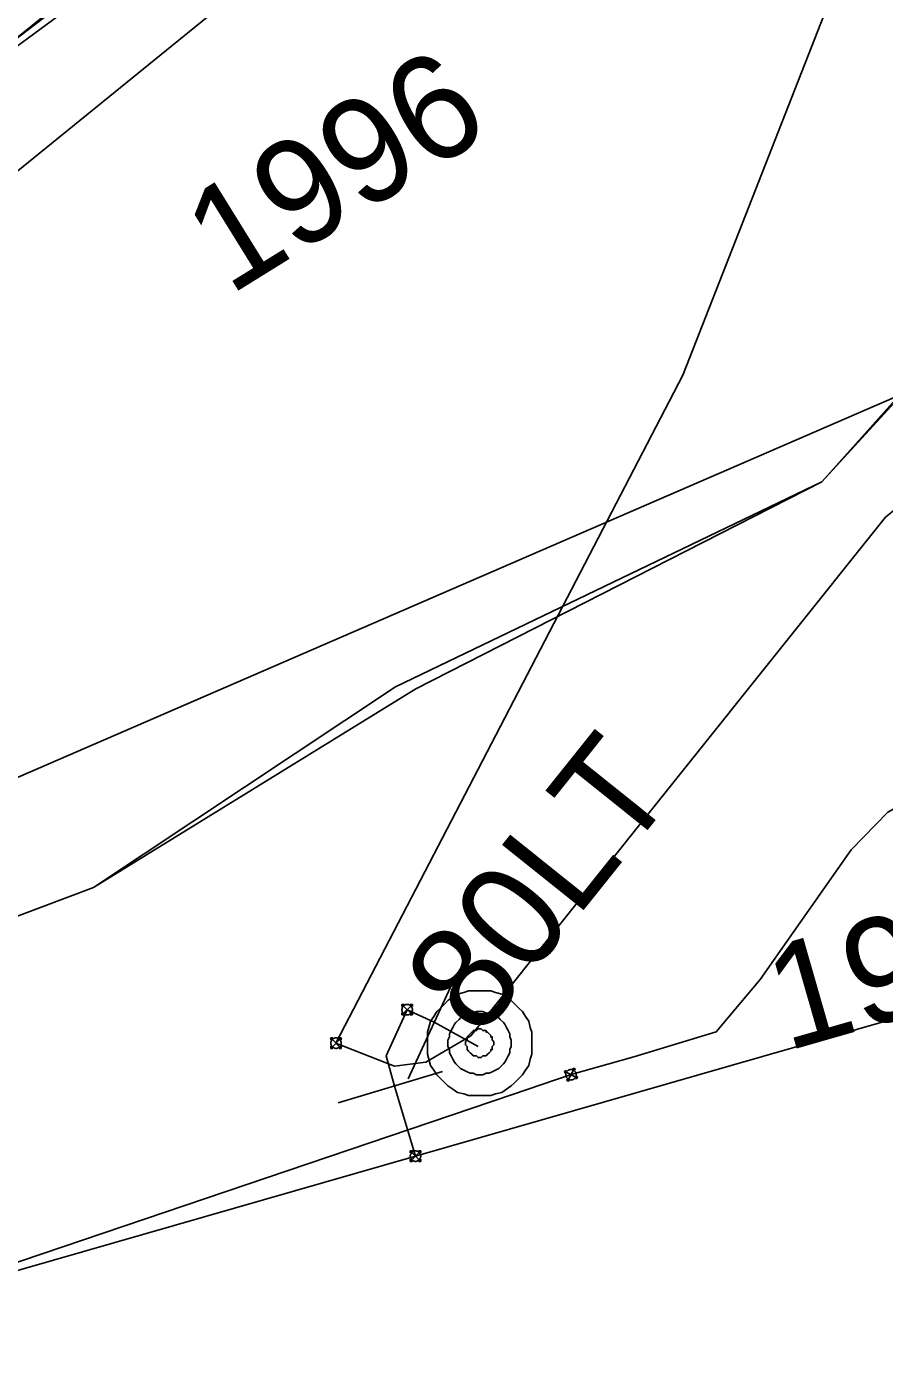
# Model space of a CAD drawing. Extents: x -746464 to -745690, y -1051581 to -1049993.
# Drawn here: x -746281.37 to -746273.16, y -1050992.62 to -1050979.76 of the extents above; entities that cross this region are included whole.
import ezdxf

# ---------------------------------------------------------------- set-up
doc = ezdxf.new("R2010")
doc.units = 0
for name, color, linetype in [('04_CETIN_NN', 7, 'Continuous'), ('04_CETIN_sdelovaci_podzem', 7, 'Continuous'), ('37_TVNET_sdelovaci_aktualizace_2019', 7, 'Continuous'), ('48_Prazs_plynarenska_STL', 7, 'Continuous'), ('51_PVaK_kanal_jednotna_overena poloha_rad', 7, 'Continuous'), ('51_PVaK_vodovod_chranicky_objekty', 7, 'Continuous'), ('51_PVaK_vodovod_overena poloha_rad', 7, 'Continuous'), ('51_PVaK_vodovod_popisy', 7, 'Continuous'), ('51_PVaK_vodovod_zruseno_overena poloha', 7, 'Continuous'), ('55_PREdi_NN', 7, 'Continuous')]:
    doc.layers.add(name, color=color, linetype=linetype)

msp = doc.modelspace()

# ---------------------------------------------------------------- linework, layer by layer
at = {"layer": '04_CETIN_NN'}
msp.add_lwpolyline([(-746299.14, -1050997.03), (-746283.36, -1050988.98), (-746280.73, -1050987.99), (-746277.84, -1050986.07), (-746273.76, -1050984.11), (-746271.76, -1050981.93), (-746269.48, -1050980.48), (-746266.82, -1050981.5), (-746265.41, -1050980.69)], dxfattribs=at)
at = {"layer": '04_CETIN_sdelovaci_podzem'}
msp.add_lwpolyline([(-746299.14, -1050997.03), (-746283.36, -1050988.98), (-746280.73, -1050987.99), (-746277.84, -1050986.07), (-746273.76, -1050984.11), (-746271.76, -1050981.93), (-746269.48, -1050980.48), (-746266.82, -1050981.5), (-746265.41, -1050980.69)], dxfattribs=at)
at = {"layer": '37_TVNET_sdelovaci_aktualizace_2019'}
msp.add_lwpolyline([(-746231.96, -1050982.44), (-746239.81, -1050979.87), (-746264.47, -1050978.06), (-746265.08, -1050979.52), (-746265.41, -1050980.69), (-746266.82, -1050981.5), (-746269.48, -1050980.48), (-746271.835, -1050981.962), (-746273.76, -1050984.11), (-746277.647, -1050986.089), (-746280.73, -1050987.99), (-746283.36, -1050988.98), (-746306.96, -1051001.347), (-746308.71, -1051003.16), (-746309.52, -1051005.24), (-746310.938, -1051003.198), (-746312.241, -1050998.58)], dxfattribs=at)
at = {"layer": '48_Prazs_plynarenska_STL'}
msp.add_lwpolyline([(-746343.01, -1051029.87), (-746342.98, -1051029.42), (-746332.94, -1051020.43), (-746328.67, -1051016.61), (-746327.91, -1051017.6), (-746325.69, -1051015.95), (-746319.84, -1051009.87), (-746318.39, -1051008.02), (-746319.01, -1051007.63), (-746317.08, -1051005.01), (-746313.738, -1051002.152), (-746308.46, -1050997.64), (-746302.4, -1050994.1), (-746287, -1050984.1), (-746276.62, -1050976.16), (-746273.63, -1050976.714)], dxfattribs=at)
at = {"layer": '51_PVaK_kanal_jednotna_overena poloha_rad'}
msp.add_lwpolyline([(-746307.39, -1050998.17), (-746288.638, -1050990.048), (-746266.34, -1050980.39)], dxfattribs=at)
at = {"layer": '51_PVaK_vodovod_chranicky_objekty'}
for p, q in [((-746277.72, -1050989.82), (-746277.258, -1050988.82)), ((-746277.779, -1050989.209), (-746277.679, -1050989.109)), ((-746277.779, -1050989.109), (-746277.679, -1050989.209)), ((-746277.779, -1050989.109), (-746277.779, -1050989.129)), ((-746277.779, -1050989.109), (-746277.759, -1050989.109)), ((-746277.679, -1050989.109), (-746277.699, -1050989.109)), ((-746277.679, -1050989.109), (-746277.679, -1050989.129)), ((-746277.779, -1050989.209), (-746277.779, -1050989.189)), ((-746277.779, -1050989.209), (-746277.759, -1050989.209)), ((-746277.679, -1050989.209), (-746277.699, -1050989.209)), ((-746277.679, -1050989.209), (-746277.679, -1050989.189)), ((-746278.459, -1050989.529), (-746278.359, -1050989.429)), ((-746278.459, -1050989.429), (-746278.359, -1050989.529)), ((-746278.459, -1050989.429), (-746278.459, -1050989.449)), ((-746278.459, -1050989.429), (-746278.439, -1050989.429)), ((-746278.359, -1050989.429), (-746278.379, -1050989.429)), ((-746278.359, -1050989.429), (-746278.359, -1050989.449)), ((-746278.459, -1050989.529), (-746278.459, -1050989.509)), ((-746278.459, -1050989.529), (-746278.439, -1050989.529)), ((-746278.359, -1050989.529), (-746278.379, -1050989.529)), ((-746278.359, -1050989.529), (-746278.359, -1050989.509)), ((-746278.39, -1050990.05), (-746277.39, -1050989.752)), ((-746276.223, -1050989.747), (-746276.203, -1050989.741)), ((-746276.099, -1050989.815), (-746276.223, -1050989.747)), ((-746276.223, -1050989.747), (-746276.217, -1050989.766)), ((-746276.126, -1050989.719), (-746276.195, -1050989.843)), ((-746276.126, -1050989.719), (-746276.146, -1050989.725)), ((-746276.126, -1050989.719), (-746276.121, -1050989.739)), ((-746276.195, -1050989.843), (-746276.2, -1050989.824)), ((-746276.195, -1050989.843), (-746276.176, -1050989.838)), ((-746276.099, -1050989.815), (-746276.118, -1050989.821)), ((-746276.099, -1050989.815), (-746276.104, -1050989.796)), ((-746277.699, -1050990.61), (-746277.599, -1050990.51)), ((-746277.699, -1050990.51), (-746277.599, -1050990.61)), ((-746277.699, -1050990.51), (-746277.699, -1050990.53)), ((-746277.699, -1050990.51), (-746277.679, -1050990.51)), ((-746277.599, -1050990.51), (-746277.619, -1050990.51)), ((-746277.599, -1050990.51), (-746277.599, -1050990.53)), ((-746277.699, -1050990.61), (-746277.699, -1050990.59)), ((-746277.699, -1050990.61), (-746277.679, -1050990.61)), ((-746277.599, -1050990.61), (-746277.619, -1050990.61)), ((-746277.599, -1050990.61), (-746277.599, -1050990.59))]:
    msp.add_line(p, q, dxfattribs=at)
for points in [[(-746276.535, -1050989.48), (-746276.535, -1050989.435), (-746276.535, -1050989.374), (-746276.55, -1050989.329), (-746276.565, -1050989.268), (-746276.596, -1050989.223), (-746276.626, -1050989.177), (-746276.656, -1050989.147), (-746276.702, -1050989.102), (-746276.732, -1050989.071), (-746276.777, -1050989.041), (-746276.823, -1050989.011), (-746276.884, -1050988.996), (-746276.929, -1050988.98), (-746276.99, -1050988.98), (-746277.035, -1050988.98), (-746277.096, -1050988.98), (-746277.141, -1050988.98), (-746277.187, -1050988.996), (-746277.247, -1050989.011), (-746277.293, -1050989.041), (-746277.338, -1050989.071), (-746277.368, -1050989.102), (-746277.414, -1050989.147), (-746277.444, -1050989.177), (-746277.474, -1050989.223), (-746277.505, -1050989.268), (-746277.52, -1050989.329), (-746277.535, -1050989.374), (-746277.535, -1050989.435), (-746277.535, -1050989.48), (-746277.535, -1050989.541), (-746277.535, -1050989.586), (-746277.52, -1050989.632), (-746277.505, -1050989.693), (-746277.474, -1050989.738), (-746277.444, -1050989.783), (-746277.414, -1050989.814), (-746277.368, -1050989.859), (-746277.338, -1050989.889), (-746277.293, -1050989.92), (-746277.247, -1050989.95), (-746277.187, -1050989.965), (-746277.141, -1050989.98), (-746277.096, -1050989.98), (-746277.035, -1050989.98), (-746276.99, -1050989.98), (-746276.929, -1050989.98), (-746276.884, -1050989.965), (-746276.823, -1050989.95), (-746276.777, -1050989.92), (-746276.732, -1050989.889), (-746276.702, -1050989.859), (-746276.656, -1050989.814), (-746276.626, -1050989.783), (-746276.596, -1050989.738), (-746276.565, -1050989.693), (-746276.55, -1050989.632), (-746276.535, -1050989.586), (-746276.535, -1050989.541), (-746276.535, -1050989.48)], [(-746277.679, -1050989.159), (-746277.679, -1050989.154), (-746277.68, -1050989.149), (-746277.681, -1050989.144), (-746277.683, -1050989.139), (-746277.686, -1050989.134), (-746277.689, -1050989.13), (-746277.692, -1050989.126), (-746277.696, -1050989.122), (-746277.7, -1050989.119), (-746277.704, -1050989.116), (-746277.709, -1050989.113), (-746277.714, -1050989.111), (-746277.719, -1050989.11), (-746277.724, -1050989.109), (-746277.729, -1050989.109), (-746277.734, -1050989.109), (-746277.739, -1050989.11), (-746277.744, -1050989.111), (-746277.749, -1050989.113), (-746277.754, -1050989.116), (-746277.758, -1050989.119), (-746277.762, -1050989.122), (-746277.766, -1050989.126), (-746277.769, -1050989.13), (-746277.772, -1050989.134), (-746277.775, -1050989.139), (-746277.777, -1050989.144), (-746277.778, -1050989.149), (-746277.779, -1050989.154), (-746277.779, -1050989.159), (-746277.779, -1050989.164), (-746277.778, -1050989.169), (-746277.777, -1050989.174), (-746277.775, -1050989.179), (-746277.772, -1050989.184), (-746277.769, -1050989.188), (-746277.766, -1050989.192), (-746277.762, -1050989.196), (-746277.758, -1050989.199), (-746277.754, -1050989.202), (-746277.749, -1050989.205), (-746277.744, -1050989.207), (-746277.739, -1050989.208), (-746277.734, -1050989.209), (-746277.729, -1050989.209), (-746277.724, -1050989.209), (-746277.719, -1050989.208), (-746277.714, -1050989.207), (-746277.709, -1050989.205), (-746277.704, -1050989.202), (-746277.7, -1050989.199), (-746277.696, -1050989.196), (-746277.692, -1050989.192), (-746277.689, -1050989.188), (-746277.686, -1050989.184), (-746277.683, -1050989.179), (-746277.681, -1050989.174), (-746277.68, -1050989.169), (-746277.679, -1050989.164), (-746277.679, -1050989.159)], [(-746276.732, -1050989.48), (-746276.732, -1050989.45), (-746276.747, -1050989.42), (-746276.747, -1050989.389), (-746276.762, -1050989.359), (-746276.777, -1050989.329), (-746276.793, -1050989.299), (-746276.808, -1050989.283), (-746276.838, -1050989.253), (-746276.853, -1050989.238), (-746276.884, -1050989.223), (-746276.914, -1050989.208), (-746276.944, -1050989.193), (-746276.974, -1050989.193), (-746277.005, -1050989.177), (-746277.035, -1050989.177), (-746277.065, -1050989.177), (-746277.096, -1050989.193), (-746277.126, -1050989.193), (-746277.156, -1050989.208), (-746277.187, -1050989.223), (-746277.217, -1050989.238), (-746277.232, -1050989.253), (-746277.262, -1050989.283), (-746277.277, -1050989.299), (-746277.293, -1050989.329), (-746277.308, -1050989.359), (-746277.323, -1050989.389), (-746277.323, -1050989.42), (-746277.338, -1050989.45), (-746277.338, -1050989.48), (-746277.338, -1050989.511), (-746277.323, -1050989.541), (-746277.323, -1050989.571), (-746277.308, -1050989.602), (-746277.293, -1050989.632), (-746277.277, -1050989.662), (-746277.262, -1050989.677), (-746277.232, -1050989.708), (-746277.217, -1050989.723), (-746277.187, -1050989.738), (-746277.156, -1050989.753), (-746277.126, -1050989.768), (-746277.096, -1050989.768), (-746277.065, -1050989.783), (-746277.035, -1050989.783), (-746277.005, -1050989.783), (-746276.974, -1050989.768), (-746276.944, -1050989.768), (-746276.914, -1050989.753), (-746276.884, -1050989.738), (-746276.853, -1050989.723), (-746276.838, -1050989.708), (-746276.808, -1050989.677), (-746276.793, -1050989.662), (-746276.777, -1050989.632), (-746276.762, -1050989.602), (-746276.747, -1050989.571), (-746276.747, -1050989.541), (-746276.732, -1050989.511), (-746276.732, -1050989.48)], [(-746276.899, -1050989.48), (-746276.899, -1050989.465), (-746276.914, -1050989.45), (-746276.914, -1050989.435), (-746276.914, -1050989.42), (-746276.929, -1050989.42), (-746276.929, -1050989.405), (-746276.944, -1050989.389), (-746276.959, -1050989.374), (-746276.974, -1050989.374), (-746276.974, -1050989.359), (-746276.99, -1050989.359), (-746277.005, -1050989.359), (-746277.02, -1050989.344), (-746277.035, -1050989.344), (-746277.05, -1050989.344), (-746277.065, -1050989.359), (-746277.081, -1050989.359), (-746277.096, -1050989.359), (-746277.096, -1050989.374), (-746277.111, -1050989.374), (-746277.126, -1050989.389), (-746277.141, -1050989.405), (-746277.156, -1050989.42), (-746277.156, -1050989.435), (-746277.156, -1050989.45), (-746277.171, -1050989.465), (-746277.171, -1050989.48), (-746277.171, -1050989.496), (-746277.156, -1050989.511), (-746277.156, -1050989.526), (-746277.156, -1050989.541), (-746277.141, -1050989.556), (-746277.126, -1050989.571), (-746277.111, -1050989.586), (-746277.096, -1050989.602), (-746277.081, -1050989.602), (-746277.065, -1050989.602), (-746277.05, -1050989.617), (-746277.035, -1050989.617), (-746277.02, -1050989.617), (-746277.005, -1050989.602), (-746276.99, -1050989.602), (-746276.974, -1050989.602), (-746276.959, -1050989.586), (-746276.944, -1050989.571), (-746276.929, -1050989.556), (-746276.929, -1050989.541), (-746276.914, -1050989.541), (-746276.914, -1050989.526), (-746276.914, -1050989.511), (-746276.899, -1050989.496), (-746276.899, -1050989.48)], [(-746278.359, -1050989.479), (-746278.359, -1050989.474), (-746278.36, -1050989.469), (-746278.361, -1050989.464), (-746278.363, -1050989.459), (-746278.366, -1050989.454), (-746278.369, -1050989.45), (-746278.372, -1050989.446), (-746278.376, -1050989.442), (-746278.38, -1050989.439), (-746278.384, -1050989.436), (-746278.389, -1050989.433), (-746278.394, -1050989.431), (-746278.399, -1050989.43), (-746278.404, -1050989.429), (-746278.409, -1050989.429), (-746278.414, -1050989.429), (-746278.419, -1050989.43), (-746278.424, -1050989.431), (-746278.429, -1050989.433), (-746278.434, -1050989.436), (-746278.438, -1050989.439), (-746278.442, -1050989.442), (-746278.446, -1050989.446), (-746278.449, -1050989.45), (-746278.452, -1050989.454), (-746278.455, -1050989.459), (-746278.457, -1050989.464), (-746278.458, -1050989.469), (-746278.459, -1050989.474), (-746278.459, -1050989.479), (-746278.459, -1050989.484), (-746278.458, -1050989.489), (-746278.457, -1050989.494), (-746278.455, -1050989.499), (-746278.452, -1050989.504), (-746278.449, -1050989.508), (-746278.446, -1050989.512), (-746278.442, -1050989.516), (-746278.438, -1050989.519), (-746278.434, -1050989.522), (-746278.429, -1050989.525), (-746278.424, -1050989.527), (-746278.419, -1050989.528), (-746278.414, -1050989.529), (-746278.409, -1050989.529), (-746278.404, -1050989.529), (-746278.399, -1050989.528), (-746278.394, -1050989.527), (-746278.389, -1050989.525), (-746278.384, -1050989.522), (-746278.38, -1050989.519), (-746278.376, -1050989.516), (-746278.372, -1050989.512), (-746278.369, -1050989.508), (-746278.366, -1050989.504), (-746278.363, -1050989.499), (-746278.361, -1050989.494), (-746278.36, -1050989.489), (-746278.359, -1050989.484), (-746278.359, -1050989.479)], [(-746276.209, -1050989.795), (-746276.207, -1050989.8), (-746276.205, -1050989.804), (-746276.203, -1050989.809), (-746276.199, -1050989.813), (-746276.195, -1050989.817), (-746276.191, -1050989.82), (-746276.187, -1050989.823), (-746276.182, -1050989.826), (-746276.177, -1050989.828), (-746276.173, -1050989.829), (-746276.167, -1050989.831), (-746276.162, -1050989.832), (-746276.157, -1050989.831), (-746276.152, -1050989.831), (-746276.147, -1050989.829), (-746276.142, -1050989.828), (-746276.138, -1050989.826), (-746276.133, -1050989.823), (-746276.129, -1050989.82), (-746276.125, -1050989.816), (-746276.122, -1050989.812), (-746276.119, -1050989.808), (-746276.116, -1050989.803), (-746276.114, -1050989.798), (-746276.112, -1050989.793), (-746276.111, -1050989.788), (-746276.11, -1050989.782), (-746276.111, -1050989.777), (-746276.111, -1050989.772), (-746276.113, -1050989.767), (-746276.114, -1050989.763), (-746276.116, -1050989.758), (-746276.119, -1050989.754), (-746276.122, -1050989.749), (-746276.126, -1050989.745), (-746276.13, -1050989.742), (-746276.134, -1050989.739), (-746276.139, -1050989.737), (-746276.144, -1050989.735), (-746276.149, -1050989.733), (-746276.154, -1050989.732), (-746276.16, -1050989.731), (-746276.165, -1050989.731), (-746276.17, -1050989.732), (-746276.175, -1050989.733), (-746276.179, -1050989.735), (-746276.184, -1050989.737), (-746276.188, -1050989.739), (-746276.193, -1050989.743), (-746276.197, -1050989.747), (-746276.2, -1050989.751), (-746276.203, -1050989.755), (-746276.205, -1050989.76), (-746276.207, -1050989.764), (-746276.209, -1050989.769), (-746276.21, -1050989.775), (-746276.211, -1050989.78), (-746276.211, -1050989.785), (-746276.21, -1050989.79), (-746276.209, -1050989.795)], [(-746277.599, -1050990.56), (-746277.599, -1050990.555), (-746277.6, -1050990.55), (-746277.601, -1050990.545), (-746277.603, -1050990.54), (-746277.606, -1050990.535), (-746277.609, -1050990.531), (-746277.612, -1050990.527), (-746277.616, -1050990.523), (-746277.62, -1050990.52), (-746277.624, -1050990.517), (-746277.629, -1050990.514), (-746277.634, -1050990.512), (-746277.639, -1050990.511), (-746277.644, -1050990.51), (-746277.649, -1050990.51), (-746277.654, -1050990.51), (-746277.659, -1050990.511), (-746277.664, -1050990.512), (-746277.669, -1050990.514), (-746277.674, -1050990.517), (-746277.678, -1050990.52), (-746277.682, -1050990.523), (-746277.686, -1050990.527), (-746277.689, -1050990.531), (-746277.692, -1050990.535), (-746277.695, -1050990.54), (-746277.697, -1050990.545), (-746277.698, -1050990.55), (-746277.699, -1050990.555), (-746277.699, -1050990.56), (-746277.699, -1050990.565), (-746277.698, -1050990.57), (-746277.697, -1050990.575), (-746277.695, -1050990.58), (-746277.692, -1050990.585), (-746277.689, -1050990.589), (-746277.686, -1050990.593), (-746277.682, -1050990.597), (-746277.678, -1050990.6), (-746277.674, -1050990.603), (-746277.669, -1050990.606), (-746277.664, -1050990.608), (-746277.659, -1050990.609), (-746277.654, -1050990.61), (-746277.649, -1050990.61), (-746277.644, -1050990.61), (-746277.639, -1050990.609), (-746277.634, -1050990.608), (-746277.629, -1050990.606), (-746277.624, -1050990.603), (-746277.62, -1050990.6), (-746277.616, -1050990.597), (-746277.612, -1050990.593), (-746277.609, -1050990.589), (-746277.606, -1050990.585), (-746277.603, -1050990.58), (-746277.601, -1050990.575), (-746277.6, -1050990.57), (-746277.599, -1050990.565), (-746277.599, -1050990.56)]]:
    msp.add_lwpolyline(points, dxfattribs=at)
at = {"layer": '51_PVaK_vodovod_overena poloha_rad'}
msp.add_line((-746280.1, -1050978.94), (-746298.34, -1050992.36), dxfattribs=at)
for points in [[(-746278.41, -1050989.48), (-746275.09, -1050983.09), (-746271.71, -1050974.46), (-746270.66, -1050972.01), (-746268.96, -1050966.25), (-746269.01, -1050954.31), (-746267.53, -1050945.14), (-746267.62, -1050927.16), (-746268.73, -1050919.25), (-746269.98, -1050911.22), (-746273.39, -1050894.59), (-746274.36, -1050884.47), (-746275.7, -1050870.82)], [(-746272.53, -1050984.26), (-746272.88, -1050984.23), (-746273.15, -1050984.45), (-746277.12, -1050989.41), (-746277.55, -1050989.66), (-746277.85, -1050989.7), (-746278.41, -1050989.48)], [(-746276.16, -1050989.78), (-746275.56, -1050989.61), (-746274.77, -1050989.37), (-746274.35, -1050988.87), (-746273.48, -1050987.63), (-746273.13, -1050987.27), (-746272.84, -1050987.11), (-746272.33, -1050987.12), (-746272.1, -1050987.17), (-746272.02, -1050987.17)], [(-746316.08, -1051011.39), (-746315.75, -1051008.66), (-746309.42, -1051001.04), (-746276.72, -1050989.97), (-746276.16, -1050989.78)]]:
    msp.add_lwpolyline(points, dxfattribs=at)
at = {"layer": '51_PVaK_vodovod_zruseno_overena poloha'}
for p, q in [((-746277.73, -1050989.16), (-746277.47, -1050989.28)), ((-746277.47, -1050989.28), (-746277.05, -1050989.51)), ((-746277.65, -1050990.561), (-746277.85, -1050989.89))]:
    msp.add_line(p, q, dxfattribs=at)
for points in [[(-746239.34, -1050990.026), (-746266.81, -1050987.45), (-746277.65, -1050990.561)], [(-746277.85, -1050989.89), (-746277.93, -1050989.6), (-746277.73, -1050989.16)], [(-746277.65, -1050990.561), (-746307.19, -1050999.04), (-746315.41, -1051006.94), (-746316.404, -1051018.82)]]:
    msp.add_lwpolyline(points, dxfattribs=at)
at = {"layer": '55_PREdi_NN'}
for points in [[(-746317.039, -1051026.572), (-746318.823, -1051026.486), (-746327.536, -1051014.504), (-746311.76, -1051000.614), (-746293.31, -1050989.459), (-746270.27, -1050970.787), (-746268.96, -1050925.936), (-746274.791, -1050900.587), (-746280.96, -1050896.444), (-746281.902, -1050889.994), (-746278.512, -1050882.884), (-746280.08, -1050871.671), (-746281.012, -1050871.801)], [(-746268.166, -1050933.051), (-746269.281, -1050971.258), (-746292.768, -1050990.309), (-746311.619, -1051002.168), (-746325.841, -1051014.693), (-746317.835, -1051025.475), (-746316.924, -1051025.527)]]:
    msp.add_lwpolyline(points, dxfattribs=at)

# ---------------------------------------------------------------- texts
at = {"layer": '51_PVaK_vodovod_popisy'}
for s, rotation, p in [('1996', 31.7867, (-746279.431, -1050982.335)), ('80LT', 51.3255, (-746277.038, -1050989.454)), ('1977', 16.0134, (-746274.099, -1050989.559))]:
    msp.add_text(s, height=1, rotation=rotation, dxfattribs=at).set_placement(p)

doc.saveas('drawing.dxf')
